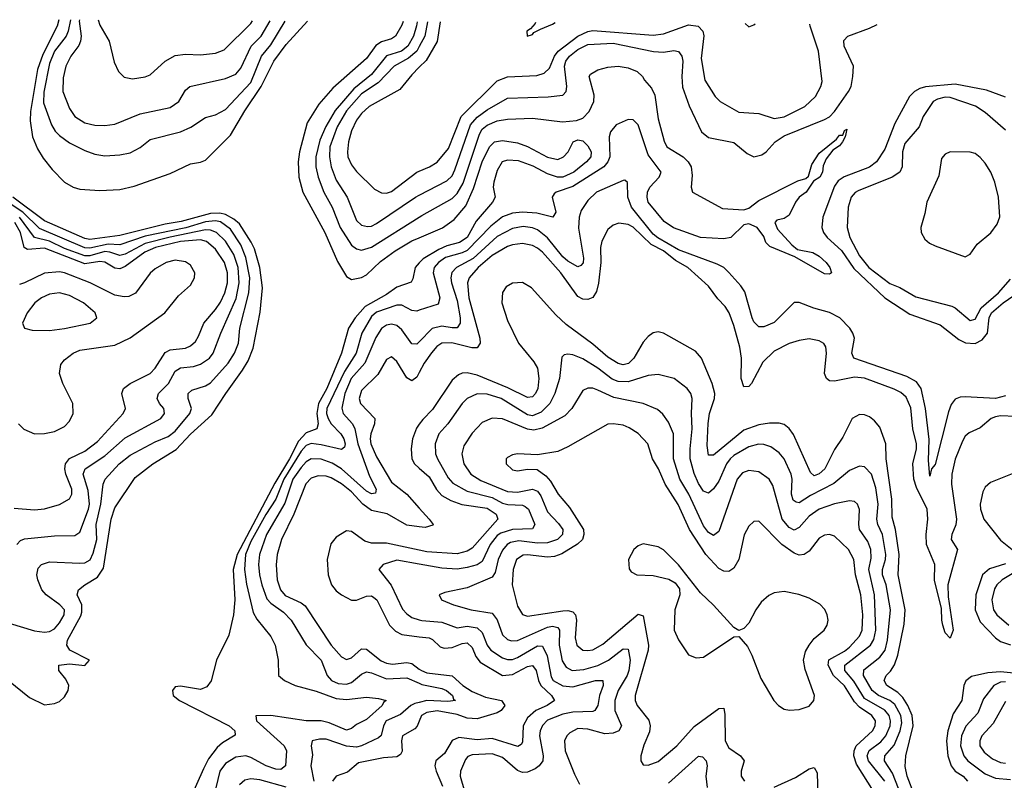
# Model space of a CAD drawing. Header units: inches. Extents: x 1694797 to 1849917, y 907313 to 1017959.
# Tile 335 of 656: x 1708411 to 1712325, y 1014813 to 1017835. Entities that reach past the tile are written whole.
import ezdxf

# ---------------------------------------------------------------- set-up
doc = ezdxf.new("R2010")
doc.units = ezdxf.units.IN
doc.header["$MEASUREMENT"] = 0
doc.layers.add('B7001', color=7, linetype='Continuous')
doc.layers.add('B7011', color=7, linetype='Continuous')

msp = doc.modelspace()

# ---------------------------------------------------------------- linework, layer by layer
at = {"layer": 'B7001', "color": 5}
for points, elevation in [([(1708567.1, 1017835.2), (1708559.9, 1017810), (1708503.5, 1017696.5), (1708482.5, 1017637.5), (1708454.6, 1017470), (1708453.4, 1017433.4), (1708462.3, 1017370), (1708481.8, 1017321.8), (1708504.7, 1017284.7), (1708539.8, 1017239.8), (1708590, 1017190.2), (1708624.4, 1017170), (1708650, 1017162), (1708730, 1017155.9), (1708810, 1017160.7), (1708865.8, 1017174.2), (1709010, 1017224), (1709090, 1017262), (1709130, 1017268.9), (1709150, 1017277.6), (1709250, 1017376.1), (1709306.9, 1017473.1), (1709371.5, 1017570), (1709422.1, 1017670), (1709470, 1017736.2), (1709555.9, 1017829.5)], 720), ([(1708612.9, 1017834.9), (1708604, 1017790), (1708595.7, 1017770), (1708550, 1017709.9), (1708530, 1017661.4), (1708507.3, 1017547.3), (1708505.5, 1017505.5), (1708537.2, 1017417.2), (1708552.1, 1017392.1), (1708570, 1017374.7), (1708610, 1017346), (1708670, 1017315.2), (1708710, 1017301.2), (1708750, 1017294.4), (1708810, 1017298.4), (1708850, 1017306.5), (1708890, 1017327.3), (1708930, 1017359.6), (1709050.6, 1017389.4), (1709091.3, 1017408.7), (1709150, 1017446.9), (1709190, 1017457), (1709230, 1017477.9), (1709330, 1017585.1), (1709372, 1017690), (1709410, 1017735.7), (1709466.2, 1017830)], 740), ([(1708649.1, 1017834.7), (1708648, 1017830), (1708655.9, 1017770), (1708653.5, 1017750), (1708646.8, 1017733.2), (1708614.6, 1017690), (1708594.8, 1017650), (1708584.8, 1017604.8), (1708582.5, 1017550), (1708610, 1017482.6), (1708630.2, 1017450), (1708670, 1017425.3), (1708710, 1017416.3), (1708750, 1017414.3), (1708790, 1017419.8), (1708890, 1017461.6), (1709010, 1017485.9), (1709043.8, 1017510), (1709070, 1017555.6), (1709088, 1017570), (1709230, 1017601.8), (1709270, 1017618.9), (1709290, 1017642.5), (1709331, 1017730), (1709371.7, 1017770), (1709407.1, 1017830.4)], 760), ([(1708722.7, 1017834.3), (1708730, 1017814), (1708767, 1017750), (1708786.9, 1017666.9), (1708803.6, 1017630), (1708826.8, 1017606.8), (1708860.2, 1017600.2), (1708910, 1017607.7), (1708930, 1017616.3), (1708989.9, 1017670.1), (1709030, 1017692.7), (1709070, 1017698.2), (1709130, 1017695.3), (1709190, 1017702.1), (1709224.7, 1017715.3), (1709330, 1017819.8), (1709337.4, 1017830.8)], 780), ([(1709936, 1017827.4), (1709930, 1017813), (1709905.5, 1017770), (1709890, 1017758.7), (1709850, 1017747.1), (1709827.5, 1017732.5), (1709790, 1017681.3), (1709656.6, 1017563.4), (1709600.1, 1017499.9), (1709554.5, 1017425.5), (1709524.2, 1017310), (1709518.2, 1017270), (1709520.5, 1017210), (1709536.6, 1017150), (1709624.8, 1016990), (1709674.6, 1016874.6), (1709710, 1016815), (1709730, 1016803.5), (1709770, 1016810.7), (1709790, 1016821.9), (1709846, 1016874), (1709903.7, 1016916.3), (1709970, 1016955.9), (1710000, 1016968.8)], 720), ([(1709991.8, 1017827), (1709988.9, 1017811.1), (1709976.7, 1017770), (1709954.7, 1017730), (1709929, 1017710), (1709868.9, 1017691.1), (1709810, 1017618), (1709739.1, 1017560.9), (1709665.4, 1017474.6), (1709628.9, 1017411.1), (1709604.1, 1017355.9), (1709588.8, 1017290), (1709589, 1017250), (1709597.2, 1017210), (1709620.2, 1017150), (1709653.6, 1017090), (1709685.8, 1017010), (1709730, 1016939.8), (1709750, 1016924.2), (1709770, 1016920.1), (1709810, 1016930.9), (1710000, 1017050.6)], 740), ([(1710000, 1017729.1), (1709989.7, 1017710.3), (1709957.2, 1017682.8), (1709899.9, 1017650), (1709836.2, 1017583.8), (1709770, 1017540.1), (1709710, 1017472.5), (1709674, 1017410), (1709643.9, 1017330), (1709642.6, 1017290), (1709649.4, 1017250), (1709670, 1017197.1), (1709713.6, 1017130), (1709750, 1017038), (1709770, 1017019.4), (1709793.6, 1017013.6), (1709810, 1017015.4), (1709830, 1017025.4), (1709984.7, 1017130), (1710000, 1017137.9)], 760), ([(1710000, 1017646.4), (1709970, 1017616.1), (1709922.5, 1017557.5), (1709800.1, 1017490), (1709770, 1017462.8), (1709750, 1017436.5), (1709730, 1017393.3), (1709718.4, 1017350), (1709714.1, 1017310), (1709716.4, 1017290), (1709730, 1017258.2), (1709750, 1017232), (1709821.4, 1017161.4), (1709850, 1017146.8), (1709870, 1017145.9), (1709890, 1017152.6), (1709990, 1017229.6), (1710000, 1017233.6)], 780), ([(1708370, 1015437.1), (1708470, 1015407.1), (1708510, 1015401.2), (1708530, 1015403.9), (1708550, 1015415.2), (1708570, 1015438.3), (1708588.5, 1015470), (1708589.3, 1015490), (1708570.5, 1015510), (1708517.1, 1015550), (1708499.4, 1015570), (1708483.4, 1015610), (1708479.9, 1015630), (1708484.2, 1015655.8), (1708498, 1015670), (1708530, 1015680.5), (1708650, 1015675.2), (1708670, 1015677.8), (1708691.2, 1015688.8), (1708703.8, 1015716.2), (1708717.9, 1015770), (1708716, 1015830), (1708734, 1015910), (1708742.6, 1015990), (1708750.9, 1016010), (1708807.2, 1016070), (1708850, 1016104.8), (1708950, 1016158), (1709001.5, 1016178.5), (1709030, 1016200.5), (1709087.7, 1016270), (1709093.8, 1016290), (1709081.1, 1016330), (1709080.6, 1016350), (1709096.2, 1016363.8), (1709150, 1016380.8), (1709170, 1016392.6), (1709240.3, 1016470), (1709265.9, 1016510), (1709281, 1016550), (1709287, 1016610), (1709322.2, 1016750), (1709325.6, 1016810), (1709310.4, 1016890), (1709290, 1016941), (1709250, 1017002.9), (1709210, 1017031.6), (1709190, 1017035.5), (1709150, 1017032), (1709071.7, 1017008.3), (1708910, 1016974.6), (1708810, 1016940.2), (1708762.9, 1016942.9), (1708690, 1016927.3), (1708670, 1016928.9), (1708490, 1017005.1), (1708424.2, 1017070), (1708350, 1017120.1)], 740), ([(1708367.2, 1015210), (1708450, 1015142.4), (1708510, 1015113), (1708550, 1015117.6), (1708570, 1015126.1), (1708590, 1015144.1), (1708604.3, 1015170), (1708606.3, 1015190), (1708595, 1015215), (1708567.6, 1015250), (1708566.3, 1015270), (1708610, 1015275.9), (1708670, 1015269.1), (1708688.3, 1015290), (1708610.4, 1015330.4), (1708599.3, 1015350), (1708601.2, 1015370), (1708654.1, 1015465.9), (1708658.4, 1015481.6), (1708657.9, 1015510), (1708639.5, 1015550), (1708644.8, 1015570), (1708669.7, 1015590), (1708720.3, 1015619.7), (1708744.5, 1015655.5), (1708775.5, 1015850), (1708790, 1015895.9), (1708870, 1016016.8), (1708940.7, 1016070), (1709033.1, 1016126.9), (1709090, 1016187.8), (1709175.4, 1016264.6), (1709230.5, 1016350), (1709297.6, 1016442.4), (1709319.7, 1016480.3), (1709339.9, 1016530), (1709367, 1016673), (1709376.6, 1016770), (1709366.1, 1016850), (1709344.2, 1016924.2), (1709331.7, 1016951.7), (1709284.5, 1017024.5), (1709262.8, 1017042.8), (1709230, 1017060.8), (1709206.7, 1017066.7), (1709170, 1017065.6), (1709053.4, 1017033.4), (1708990, 1017023.2), (1708810, 1016977.6), (1708690, 1016961.9), (1708670, 1016966.3), (1708510, 1017036.4), (1708383.6, 1017130)], 720), ([(1708400.5, 1015750), (1708414.7, 1015765.3), (1708430, 1015772.3), (1708550, 1015784.8), (1708630, 1015785.7), (1708650, 1015799.2), (1708685.5, 1015890), (1708689.1, 1015910), (1708684, 1015964), (1708663.1, 1016030), (1708671.1, 1016050), (1708750, 1016102.5), (1708830, 1016174.4), (1708972.2, 1016250), (1708987.5, 1016270), (1708984.1, 1016290), (1708967.1, 1016310), (1708957.4, 1016330), (1708963.2, 1016350), (1709002.5, 1016390), (1709030, 1016438.1), (1709050, 1016451.9), (1709102.1, 1016457.9), (1709130, 1016466.6), (1709165.5, 1016490), (1709181.1, 1016510), (1709211.2, 1016590), (1709272.1, 1016727.9), (1709284.3, 1016790), (1709280.1, 1016850), (1709262.4, 1016902.4), (1709230, 1016954.7), (1709193.3, 1016990), (1709170, 1016999.4), (1709150, 1017000.8), (1709010, 1016971.7), (1708910, 1016945.8), (1708830, 1016903.4), (1708810, 1016897.8), (1708770, 1016911.7), (1708750, 1016913.8), (1708690, 1016897.1), (1708670, 1016897.1), (1708590, 1016925.9), (1708530, 1016954.7), (1708470.3, 1016970.3), (1708410.9, 1017050.9)], 760), ([(1708390, 1015894.6), (1708470, 1015888), (1708510, 1015892.3), (1708570, 1015909.4), (1708608.8, 1015931.2), (1708618.2, 1015950), (1708618.6, 1015970), (1708595.3, 1016030), (1708591.2, 1016050), (1708594.1, 1016070), (1708610, 1016091.5), (1708670, 1016121.4), (1708720.5, 1016159.5), (1708822.9, 1016270), (1708832.1, 1016290), (1708817, 1016350), (1708823.5, 1016370), (1708850.8, 1016390), (1708930.2, 1016429.8), (1708949.7, 1016450.3), (1708990, 1016512.3), (1709010, 1016524.1), (1709070, 1016530.1), (1709090, 1016538.9), (1709110, 1016556.1), (1709122.8, 1016577.2), (1709143, 1016630), (1709190, 1016683.1), (1709210, 1016712.9), (1709227.1, 1016750), (1709236.9, 1016790), (1709237.7, 1016830), (1709225.7, 1016870), (1709190, 1016922.9), (1709154.2, 1016954.2), (1709130, 1016960.1), (1709050, 1016953.9), (1708951.5, 1016930), (1708908.7, 1016911.3), (1708830, 1016854.1), (1708810, 1016845.1), (1708790, 1016848.1), (1708750, 1016872.2), (1708730, 1016874.4), (1708670, 1016865.7), (1708510, 1016927.2), (1708442.2, 1016922.2), (1708428.7, 1016930), (1708414.6, 1016990), (1708392.3, 1017030)], 780), ([(1708406.2, 1016230), (1708428.4, 1016208.4), (1708470, 1016190.1), (1708510, 1016190.7), (1708550, 1016199.3), (1708590, 1016218.7), (1708610, 1016239.4), (1708623.4, 1016270), (1708622.3, 1016310), (1708582.8, 1016390), (1708569.3, 1016430), (1708575.4, 1016464.6), (1708590, 1016484), (1708623.5, 1016510), (1708650, 1016522.1), (1708790, 1016541.6), (1708850, 1016570.6), (1708988.5, 1016670), (1709042.6, 1016737.4), (1709090, 1016780.8), (1709106.6, 1016810), (1709107.3, 1016830), (1709090, 1016859.4), (1709070, 1016873.7), (1709030, 1016880.2), (1708993.2, 1016870), (1708950, 1016844.8), (1708930, 1016827.8), (1708871.4, 1016748.6), (1708844.8, 1016735.2), (1708826.5, 1016733.5), (1708790, 1016740.5), (1708691.2, 1016790), (1708590, 1016829.9), (1708570, 1016832.9), (1708510, 1016828.4), (1708430, 1016789.6), (1708410, 1016783.3)], 820), ([(1710000, 1016868.5), (1709983.6, 1016850), (1709974.6, 1016805.4), (1709967.7, 1016792.3), (1709910, 1016772.7), (1709870, 1016743.6), (1709784.9, 1016695.1), (1709744.8, 1016650), (1709718.6, 1016610), (1709690.1, 1016510), (1709632, 1016370), (1709598.7, 1016310), (1709593.2, 1016270), (1709598.1, 1016230), (1709592.3, 1016210), (1709550, 1016193.1), (1709519.6, 1016160.4), (1709484, 1016090), (1709425.7, 1015994.3), (1709275.7, 1015710), (1709260.6, 1015650), (1709266.9, 1015530), (1709261.4, 1015470), (1709242.6, 1015390), (1709194, 1015290), (1709172.2, 1015207.8), (1709155.8, 1015184.2), (1709130, 1015174.4), (1709050, 1015187.2), (1709030, 1015185), (1709018.2, 1015170), (1709021.9, 1015150), (1709046.4, 1015130), (1709244.3, 1015030), (1709266.2, 1015010), (1709267.5, 1014992.5), (1709217.8, 1014962.2), (1709197, 1014943), (1709162.1, 1014897.9), (1709141.7, 1014858.3), (1709086.3, 1014733.7)], 720), ([(1710000, 1016680.5), (1709990, 1016677.2), (1709970, 1016680.2), (1709930, 1016700.5), (1709910, 1016701.1), (1709830, 1016672.8), (1709810, 1016656.1), (1709771.5, 1016590), (1709749, 1016510), (1709702.1, 1016437.9), (1709632.5, 1016290), (1709631.5, 1016270), (1709638, 1016250), (1709650, 1016229), (1709688.1, 1016190), (1709700.2, 1016170), (1709705.2, 1016150), (1709702.9, 1016137.1), (1709690, 1016127.9), (1709610, 1016146.5), (1709570, 1016150.7), (1709550, 1016143.9), (1709530, 1016121.3), (1709461.7, 1016010), (1709430, 1015930), (1709390, 1015869), (1709330, 1015761.6), (1709308.7, 1015710), (1709304.6, 1015650), (1709312.8, 1015592.8), (1709339.3, 1015479.3), (1709353.6, 1015453.6), (1709410, 1015384.9), (1709427.1, 1015350), (1709438.2, 1015290), (1709439.6, 1015230), (1709463.6, 1015210), (1709506.9, 1015190), (1709590, 1015166.8), (1709670, 1015137.7), (1709710, 1015134.1), (1709790, 1015143.4), (1709838.2, 1015138.2), (1709868.2, 1015130), (1709857.6, 1015122.4), (1709852.7, 1015110), (1709790, 1015055.1), (1709750, 1015035.3), (1709730, 1015018.6), (1709710, 1015012.8), (1709641.1, 1015041.1), (1709610, 1015048.9), (1709550, 1015049.3), (1709409.4, 1015070.6), (1709350.4, 1015069.6), (1709352.3, 1015050), (1709463.1, 1014950), (1709471.6, 1014930), (1709468.4, 1014870), (1709450, 1014856.1), (1709430, 1014856.9), (1709391.6, 1014870), (1709330, 1014904), (1709310, 1014910.3), (1709270, 1014905.2), (1709230, 1014879.2), (1709206.7, 1014850), (1709183.3, 1014750)], 740), ([(1710000, 1016555.8), (1709990, 1016545.5), (1709970, 1016547.5), (1709930, 1016603.2), (1709910, 1016620.7), (1709890, 1016625.6), (1709870, 1016621.3), (1709850, 1016608), (1709827.5, 1016572.5), (1709783.8, 1016470), (1709728.5, 1016410), (1709703.6, 1016350), (1709692.2, 1016292.2), (1709697, 1016270), (1709734.1, 1016230), (1709743.7, 1016210), (1709755.1, 1016150), (1709801.5, 1016021.5), (1709828.6, 1015970), (1709826.1, 1015953.9), (1709810, 1015950.7), (1709790, 1015962.3), (1709690.1, 1016050.1), (1709653.7, 1016073.7), (1709610, 1016089.3), (1709569.6, 1016090.4), (1709550, 1016077.9), (1709530, 1016056.1), (1709497.4, 1016010), (1709465.5, 1015914.5), (1709392.6, 1015790), (1709364.4, 1015710), (1709361.3, 1015670), (1709364.4, 1015630), (1709373.5, 1015590), (1709394.4, 1015534.4), (1709410, 1015517.5), (1709460.7, 1015480.7), (1709490.9, 1015450), (1709550, 1015351), (1709610, 1015290.8), (1709633.8, 1015230), (1709650.9, 1015210), (1709677.5, 1015197.5), (1709710, 1015195), (1709730, 1015201.8), (1709770, 1015234.5), (1709790, 1015243.7), (1709810, 1015240.5), (1709870, 1015215.6), (1709950, 1015220.4), (1710000, 1015198.5)], 760), ([(1710000, 1016433.7), (1709990, 1016414.9), (1709970, 1016399.9), (1709950, 1016411.9), (1709910, 1016476.8), (1709890, 1016495.8), (1709870, 1016484.5), (1709834.7, 1016425.3), (1709770, 1016362.5), (1709760.8, 1016330), (1709766.1, 1016310), (1709823.3, 1016250), (1709822.3, 1016230), (1709807.1, 1016190), (1709804.2, 1016170), (1709806.7, 1016150), (1709830, 1016098.9), (1709890, 1015998.3), (1709950.5, 1015950), (1710000, 1015893.9)], 780), ([(1710000, 1016227.5), (1709988.4, 1016211.6), (1709973, 1016170), (1709967, 1016130), (1709970.5, 1016090), (1709981, 1016070), (1710000, 1016053)], 820), ([(1710000, 1015820.1), (1709950, 1015826.4), (1709871.7, 1015871.7), (1709810, 1015885.3), (1709775.4, 1015910), (1709730, 1015959.5), (1709690, 1015991.3), (1709650, 1016014.5), (1709630, 1016021.2), (1709597.4, 1016022.6), (1709570, 1016014), (1709548.9, 1015991.1), (1709500.6, 1015870), (1709452.1, 1015770), (1709435.1, 1015710), (1709431.3, 1015668.7), (1709434.4, 1015610), (1709447.9, 1015570), (1709467.3, 1015547.3), (1709530, 1015518.6), (1709546, 1015506), (1709650, 1015349.6), (1709690, 1015303.1), (1709710, 1015293.6), (1709730, 1015299.2), (1709770, 1015335.1), (1709790, 1015334), (1709848, 1015288), (1709870, 1015278.5), (1709893.9, 1015273.9), (1709950, 1015280.6), (1709970, 1015277.4), (1710000, 1015255.3)], 780), ([(1710000, 1015727.8), (1709870, 1015755.8), (1709810, 1015755.2), (1709783.1, 1015763.1), (1709730, 1015801.4), (1709710, 1015804.1), (1709670, 1015779.3), (1709647.8, 1015752.2), (1709633.4, 1015690), (1709637, 1015630), (1709650.9, 1015590), (1709670, 1015565.5), (1709690, 1015550.2), (1709730, 1015528.9), (1709750, 1015528.4), (1709790, 1015544.6), (1709810, 1015545.4), (1709819.5, 1015539.5), (1709831, 1015530), (1709881, 1015430), (1709905.6, 1015405.6), (1709930, 1015392.4), (1710000, 1015383.4)], 820), ([(1710000, 1015671.6), (1709910, 1015687.5), (1709856.9, 1015670), (1709838.7, 1015650), (1709888.7, 1015588.7), (1709933.3, 1015493.3), (1709950, 1015474.1), (1709970, 1015460.4), (1710000, 1015450.7)], 840), ([(1710000, 1015122.7), (1709981.7, 1015118.3), (1709966.1, 1015110), (1709925.4, 1015074.6), (1709868.8, 1015050), (1709857, 1015030), (1709848.9, 1014991.1), (1709838.1, 1014981.9), (1709770, 1014949.9), (1709750, 1014945.1), (1709710, 1014948.5), (1709630, 1014976.3), (1709603.3, 1014976.7), (1709574, 1014970), (1709570.2, 1014950), (1709574.9, 1014914.9), (1709569.2, 1014870), (1709581, 1014810)], 760), ([(1710000, 1015048.4), (1709991.5, 1015028.5), (1709982.4, 1015017.6), (1709933.4, 1014990), (1709928.6, 1014970), (1709931.3, 1014928.7), (1709924.9, 1014915.1), (1709910, 1014906.5), (1709857.2, 1014902.8), (1709758.1, 1014881.9), (1709714.9, 1014845.1), (1709670, 1014829.2), (1709655, 1014810)], 780), ([(1709470, 1014786.3), (1709365.5, 1014814.5), (1709330, 1014819.2), (1709306.3, 1014813.7), (1709285.2, 1014794.8)], 760)]:
    msp.add_lwpolyline(points, dxfattribs=dict(at, elevation=elevation))
at = {"layer": 'B7001', "color": 5, "elevation": 840}
msp.add_lwpolyline([(1708570, 1016750.4), (1708530, 1016745.2), (1708497.8, 1016730), (1708471.3, 1016710), (1708440.9, 1016670), (1708422, 1016630), (1708431, 1016610), (1708461.2, 1016601.2), (1708530, 1016599.8), (1708590, 1016608.4), (1708692, 1016630), (1708717.6, 1016650), (1708711.3, 1016670), (1708665.1, 1016710), (1708610, 1016739.9)], close=True, dxfattribs=at)
at = {"layer": 'B7011', "color": 5}
for points, elevation in [([(1710032.3, 1017826.8), (1710022.3, 1017770), (1710000, 1017729.1)], 760), ([(1710083.1, 1017826.5), (1710071.3, 1017748.7), (1710026.6, 1017673.4), (1710000, 1017646.4)], 780), ([(1710462, 1017824.4), (1710460, 1017820), (1710441.7, 1017798.3), (1710427, 1017790), (1710428.2, 1017770), (1710450, 1017776.3), (1710455.6, 1017784.4), (1710482, 1017798), (1710530, 1017817), (1710539.8, 1017823.9)], 820), ([(1710000, 1017233.6), (1710040.4, 1017250), (1710071.2, 1017268.8), (1710116.6, 1017323.4), (1710165.8, 1017450), (1710310, 1017591.9), (1710350, 1017607.6), (1710466.5, 1017613.5), (1710496.8, 1017623.2), (1710517.2, 1017642.8), (1710537.2, 1017690), (1710552.5, 1017710), (1710630, 1017769.8), (1710670, 1017788.3), (1710690, 1017792.6), (1710930, 1017773.6), (1710970, 1017779.6), (1711070, 1017814.3), (1711108.9, 1017808.9), (1711126.9, 1017790), (1711130.7, 1017770.7), (1711120.9, 1017680.9), (1711134.3, 1017594.3), (1711176.3, 1017530), (1711196.3, 1017510), (1711270, 1017467.7), (1711350, 1017462), (1711410, 1017443), (1711450, 1017449.3), (1711532.7, 1017490), (1711575.4, 1017530), (1711596.1, 1017570), (1711601.3, 1017590), (1711587.4, 1017710), (1711553.1, 1017810), (1711552.2, 1017818.1)], 780), ([(1710000, 1017137.9), (1710110, 1017194.3), (1710130, 1017215.4), (1710141.6, 1017238.4), (1710202.8, 1017417.2), (1710230, 1017447.7), (1710270, 1017477.6), (1710350, 1017523.1), (1710511.6, 1017528.4), (1710570, 1017535.6), (1710583.2, 1017550), (1710586.7, 1017570), (1710577.4, 1017650), (1710582.6, 1017670), (1710597.6, 1017690), (1710630, 1017716.4), (1710670, 1017736.8), (1710770, 1017741.7), (1710931.1, 1017708.9), (1710970, 1017706.7), (1711012.2, 1017712.2), (1711030, 1017709.2), (1711043, 1017690), (1711048.1, 1017670), (1711043.8, 1017610), (1711046.6, 1017566.6), (1711072.6, 1017492.6), (1711121.1, 1017390), (1711150, 1017367.1), (1711250, 1017347.7), (1711303.2, 1017303.2), (1711330, 1017290.7), (1711362.2, 1017297.8), (1711379, 1017310), (1711414.9, 1017350), (1711450, 1017373.8), (1711610, 1017438.4), (1711630.4, 1017449.6), (1711650.7, 1017470), (1711706.6, 1017550), (1711716.4, 1017570), (1711723.6, 1017610), (1711725.4, 1017650), (1711688.4, 1017730), (1711687.5, 1017752.5), (1711703.6, 1017770), (1711790, 1017800.9), (1711820.2, 1017816.6)], 760), ([(1711295.3, 1017819.6), (1711310, 1017806.9), (1711330, 1017814.3), (1711334.5, 1017819.4)], 820), ([(1710000, 1017050.6), (1710010, 1017056.9), (1710130, 1017124.4), (1710150, 1017144.2), (1710174.1, 1017185.9), (1710239.1, 1017380.9), (1710250, 1017399.9), (1710270, 1017416.7), (1710310, 1017432.7), (1710350, 1017439.7), (1710450, 1017443.8), (1710569.7, 1017429.7), (1710625.2, 1017434.8), (1710650, 1017443.5), (1710674.9, 1017470), (1710693.6, 1017510), (1710694.9, 1017534.9), (1710675.1, 1017610), (1710681, 1017619), (1710710, 1017636.4), (1710750, 1017646.4), (1710790, 1017650.3), (1710830, 1017643.8), (1710866, 1017630), (1710887.3, 1017610), (1710894.9, 1017594.9), (1710923.4, 1017563.4), (1710935.9, 1017535.9), (1710950, 1017440.7), (1710973, 1017353), (1710983.6, 1017330), (1711049.2, 1017290), (1711069.3, 1017270), (1711080.2, 1017250), (1711084, 1017216), (1711080.7, 1017170), (1711086, 1017150), (1711205.5, 1017085.5), (1711290, 1017080.2), (1711310, 1017086.5), (1711350, 1017117), (1711504.9, 1017195.1), (1711536.4, 1017203.6), (1711547.1, 1017212.9), (1711560, 1017260), (1711590, 1017305.5), (1711659, 1017361), (1711670, 1017376.9), (1711683.1, 1017376.9), (1711690, 1017394.8), (1711699.6, 1017399.6), (1711692.4, 1017370), (1711682, 1017350), (1711670, 1017334), (1711643.8, 1017316.2), (1711617.4, 1017282.6), (1711605.9, 1017254.1), (1711602.7, 1017230), (1711591.5, 1017210), (1711567, 1017193), (1711537.8, 1017150), (1711510, 1017129.6), (1711494.9, 1017110), (1711470, 1017058.7), (1711450, 1017045.4), (1711421.1, 1017038.9), (1711413.4, 1017030), (1711423.4, 1017003.4), (1711480.4, 1016940.4), (1711502.7, 1016922.7), (1711563.8, 1016910), (1711590, 1016895.3), (1711616.9, 1016870), (1711631.3, 1016850), (1711638, 1016830), (1711630, 1016823.6), (1711610, 1016826), (1711492.6, 1016892.6), (1711394, 1016934), (1711377.2, 1016950), (1711370, 1016974), (1711342.7, 1017010), (1711310, 1017023.6), (1711290, 1017020.5), (1711238, 1016970), (1711210, 1016964.5), (1711118, 1016970), (1711010, 1017008.7), (1710972.8, 1017032.8), (1710910, 1017109.7), (1710906, 1017130), (1710907.1, 1017150), (1710916.8, 1017170), (1710953.8, 1017210), (1710961.3, 1017230), (1710910, 1017297.8), (1710870, 1017418), (1710850, 1017437.3), (1710830, 1017438.6), (1710783, 1017417), (1710760.5, 1017390), (1710754.7, 1017370), (1710756.9, 1017290), (1710749.3, 1017270), (1710734, 1017250), (1710610, 1017173), (1710544.4, 1017150), (1710536.6, 1017143.4), (1710528.1, 1017130), (1710542.2, 1017070), (1710530.5, 1017050), (1710466.8, 1017066.8), (1710410.2, 1017070.2), (1710370, 1017065.9), (1710330, 1017051.4), (1710284.9, 1017015.1), (1710190, 1016918.8), (1710170, 1016908.7), (1710104, 1016890), (1710075.6, 1016870), (1710059.3, 1016850), (1710055.2, 1016830), (1710082.1, 1016730), (1710074.5, 1016705.5), (1710000, 1016680.5)], 740), ([(1712330, 1017527.8), (1712254.7, 1017554.7), (1712130, 1017579.5), (1712011.8, 1017568.2), (1711990, 1017561.3), (1711967.8, 1017550), (1711948.2, 1017530), (1711890, 1017423.4), (1711850, 1017321.4), (1711817.1, 1017270), (1711790, 1017248.7), (1711688.7, 1017211.3), (1711665.6, 1017194.4), (1711650, 1017174.2), (1711604, 1017050), (1711600.7, 1017010), (1711607.2, 1016990), (1711621.2, 1016970), (1711678.6, 1016918.6), (1711726.8, 1016846.8), (1711850, 1016730.1), (1711950, 1016665.2), (1712070, 1016622.2), (1712145.1, 1016565.1), (1712171.2, 1016551.2), (1712210, 1016549), (1712237.2, 1016562.8), (1712258.3, 1016590), (1712265.5, 1016650), (1712274.7, 1016670), (1712320.8, 1016710), (1712410, 1016771.1)], 760), ([(1712330, 1017395.9), (1712250, 1017467), (1712211.3, 1017491.3), (1712110, 1017526.2), (1712090, 1017527.1), (1712059.9, 1017520.1), (1712042.4, 1017510), (1712003.2, 1017450), (1711986.4, 1017410), (1711930, 1017342.7), (1711920.8, 1017310), (1711919, 1017250), (1711910.4, 1017229.6), (1711880.2, 1017210), (1711744.7, 1017155.3), (1711732, 1017148), (1711717, 1017130), (1711705.3, 1017090), (1711700.8, 1017010), (1711712, 1016970), (1711750, 1016896.6), (1711786.5, 1016850), (1711870, 1016786.4), (1711910, 1016771.7), (1711973.7, 1016733.7), (1712116.5, 1016696.5), (1712130.1, 1016690), (1712190, 1016640.1), (1712210, 1016645), (1712233.5, 1016690), (1712303, 1016750), (1712350, 1016804.4)], 780), ([(1710000, 1016968.8), (1710091.7, 1017008.3), (1710138.2, 1017041.8), (1710184.4, 1017095.6), (1710214.9, 1017165.1), (1710250, 1017270.1), (1710279.1, 1017330), (1710299.3, 1017350), (1710330, 1017355.6), (1710390, 1017346.3), (1710430, 1017331.8), (1710509.2, 1017289.2), (1710550, 1017279.8), (1710573.3, 1017290), (1710591.8, 1017310), (1710612, 1017350), (1710630, 1017358.3), (1710650, 1017353.6), (1710670, 1017333.6), (1710682.8, 1017310), (1710682.3, 1017290), (1710665.1, 1017270), (1710613.9, 1017230), (1710570, 1017209.4), (1710549.7, 1017210), (1710510, 1017222.7), (1710453.2, 1017253.2), (1710394.6, 1017274.6), (1710350, 1017277.4), (1710329.6, 1017270.4), (1710310, 1017235.6), (1710295.9, 1017190), (1710293.2, 1017170), (1710301.5, 1017130), (1710291.4, 1017110), (1710225.9, 1017034.1), (1710190.6, 1016970), (1710159.2, 1016950), (1710110, 1016936.3), (1710077.9, 1016922.1), (1710014.8, 1016885.2), (1710000, 1016868.5)], 720), ([(1712330, 1016341.3), (1712290, 1016330.3), (1712170, 1016336.9), (1712150, 1016335.8), (1712130, 1016327), (1712114.4, 1016305.6), (1712103.2, 1016276.8), (1712050, 1016067.3), (1712035.8, 1016050), (1712030, 1016022), (1712024.3, 1016084.3), (1712027, 1016167), (1712011.6, 1016290), (1711994.3, 1016370), (1711976.5, 1016396.5), (1711938.1, 1016418.1), (1711727.6, 1016490), (1711719.5, 1016510), (1711729.9, 1016570), (1711723.6, 1016590), (1711711.6, 1016610), (1711671.2, 1016650), (1711630, 1016671.9), (1711568.4, 1016688.4), (1711510, 1016711.8), (1711490, 1016711.8), (1711410, 1016632), (1711370, 1016614.7), (1711350, 1016614.4), (1711330, 1016635.3), (1711323.2, 1016650), (1711294.2, 1016754.2), (1711278.2, 1016778.2), (1711230.7, 1016830.7), (1711210.7, 1016850), (1711184.4, 1016864.4), (1711030, 1016920.7), (1710948.4, 1016968.4), (1710930, 1016983.6), (1710843.2, 1017090), (1710829.4, 1017130.6), (1710828, 1017188), (1710817.4, 1017197.4), (1710810, 1017196.9), (1710704.1, 1017150), (1710670, 1017117.3), (1710642.7, 1017077.3), (1710635, 1017050), (1710633.1, 1017006.9), (1710652.1, 1016887.9), (1710651.1, 1016868.9), (1710641.7, 1016858.3), (1710630, 1016852.7), (1710590, 1016875.6), (1710570, 1016893.5), (1710510, 1016968.7), (1710470, 1017000.3), (1710450, 1017007.9), (1710412.9, 1017012.9), (1710370, 1017006.1), (1710310, 1016973.8), (1710214, 1016886), (1710148.2, 1016850), (1710129.3, 1016830.7), (1710125, 1016810), (1710127.7, 1016790), (1710150, 1016719.7), (1710161.9, 1016650), (1710162.3, 1016630), (1710150, 1016611.3), (1710130, 1016610.4), (1710090, 1016617.5), (1710051.2, 1016608.8), (1710000, 1016555.8)], 760), ([(1712370, 1016258.9), (1712310, 1016261.5), (1712290, 1016257.9), (1712273.8, 1016250), (1712230, 1016214.1), (1712185.7, 1016194.3), (1712170, 1016179.8), (1712158.8, 1016161.2), (1712130.4, 1016089.6), (1712116.6, 1016030), (1712115.1, 1015990), (1712134.9, 1015850), (1712132.5, 1015827.5), (1712117.3, 1015790), (1712114.6, 1015770), (1712139.8, 1015730), (1712101.6, 1015590), (1712102.7, 1015542.7), (1712122.8, 1015410), (1712110, 1015378), (1712090, 1015399.3), (1712081.3, 1015430), (1712076.5, 1015450), (1712075.9, 1015495.9), (1712048.1, 1015608.1), (1712049, 1015670), (1712016.6, 1015750), (1712014.3, 1015790), (1712021.3, 1015850), (1712018.4, 1015890), (1711976, 1015976), (1711966.2, 1016010), (1711962.3, 1016070), (1711976, 1016130), (1711976.4, 1016150), (1711961.5, 1016210), (1711953.2, 1016293.2), (1711935, 1016335), (1711913.8, 1016353.8), (1711887.1, 1016367.1), (1711770, 1016411.2), (1711730, 1016414.4), (1711650, 1016398.9), (1711630, 1016399.9), (1711618, 1016410), (1711610.9, 1016430), (1711618, 1016510), (1711615.4, 1016535.4), (1711608.1, 1016548.1), (1711590, 1016559.5), (1711550, 1016567.1), (1711510, 1016561.1), (1711470, 1016548.8), (1711410, 1016517.8), (1711366.1, 1016473.9), (1711320.8, 1016390), (1711310, 1016377.5), (1711290, 1016376.8), (1711279.9, 1016410), (1711280.8, 1016490), (1711274.6, 1016534.6), (1711250, 1016620.4), (1711231.1, 1016671.1), (1711215.6, 1016695.6), (1711186.5, 1016726.5), (1711150, 1016776.1), (1711067.9, 1016850), (1711018.3, 1016878.3), (1710970, 1016916.4), (1710922, 1016942), (1710850, 1017010.7), (1710830, 1017021.8), (1710792.9, 1017027.1), (1710770, 1017019.4), (1710750, 1017001.8), (1710724.9, 1016955.1), (1710720.3, 1016930), (1710722, 1016870), (1710711.9, 1016788.1), (1710704.3, 1016755.7), (1710689.1, 1016730.9), (1710670, 1016724), (1710650, 1016724.6), (1710630, 1016735.5), (1710562.8, 1016830), (1710490, 1016912.1), (1710470, 1016927.8), (1710450, 1016937.6), (1710410, 1016945.9), (1710370, 1016941.2), (1710350, 1016934.1), (1710290, 1016898.1), (1710234.2, 1016850), (1710198.4, 1016810), (1710191.7, 1016790), (1710196.6, 1016730), (1710241.1, 1016570), (1710241.5, 1016550), (1710230, 1016532), (1710209.2, 1016530.8), (1710128.8, 1016551.2), (1710090, 1016549.9), (1710070, 1016536.6), (1710048.1, 1016511.9), (1710019.2, 1016470), (1710000, 1016433.7)], 780), ([(1711970, 1014749.8), (1711939, 1014830), (1711931.6, 1014868.4), (1711934.5, 1014910), (1711962.8, 1015030), (1711958.7, 1015070), (1711942.4, 1015110), (1711922.6, 1015142.6), (1711902.4, 1015162.4), (1711858.8, 1015190), (1711847.5, 1015210), (1711855.7, 1015230), (1711873.1, 1015246.9), (1711888.4, 1015271.6), (1711902.3, 1015310), (1711926.7, 1015433.3), (1711931.7, 1015490), (1711903.6, 1015630), (1711907.8, 1015710), (1711892.5, 1015810), (1711879.1, 1015859.1), (1711878.1, 1015930), (1711856.3, 1016090), (1711854.7, 1016150), (1711830, 1016215.9), (1711810, 1016240.9), (1711790, 1016256.9), (1711770, 1016265.5), (1711750, 1016267.1), (1711721, 1016250), (1711683.7, 1016176.3), (1711650, 1016126.8), (1711611.4, 1016050), (1711590, 1016030.5), (1711570, 1016023.4), (1711555.6, 1016035.6), (1711487.5, 1016187.5), (1711470, 1016211.2), (1711450, 1016226.5), (1711430, 1016232.5), (1711392.6, 1016232.6), (1711350, 1016225.8), (1711290, 1016204.8), (1711170, 1016105.4), (1711150, 1016104.4), (1711143.7, 1016143.7), (1711148.8, 1016231.2), (1711154.1, 1016270), (1711173.1, 1016330), (1711174.8, 1016350), (1711164.7, 1016390), (1711121.8, 1016490), (1711098.1, 1016518.1), (1710970, 1016589.8), (1710950, 1016594.7), (1710930, 1016590.9), (1710910, 1016576.8), (1710890, 1016553.3), (1710852.2, 1016490), (1710831.3, 1016468.7), (1710810, 1016463.5), (1710790, 1016469), (1710750, 1016494.7), (1710690, 1016545.9), (1710583.8, 1016623.8), (1710542.7, 1016662.7), (1710446.5, 1016770), (1710410, 1016790.4), (1710370, 1016788.5), (1710345.8, 1016774.2), (1710330, 1016751), (1710327.6, 1016710), (1710350, 1016640.2), (1710394.2, 1016550), (1710455.6, 1016475.6), (1710469.6, 1016450), (1710475.5, 1016410), (1710470.5, 1016370), (1710461.4, 1016350), (1710450, 1016337), (1710430, 1016334.5), (1710352.2, 1016372.2), (1710230, 1016422.2), (1710190, 1016431.6), (1710170, 1016430.7), (1710155.3, 1016424.7), (1710130, 1016402.8), (1710053, 1016287), (1710013.8, 1016246.2), (1710000, 1016227.5)], 820), ([(1711916.9, 1014750), (1711881.1, 1014841.1), (1711849.2, 1014890), (1711850.3, 1014910), (1711887, 1014953), (1711911.8, 1015010), (1711918, 1015042), (1711914.7, 1015070), (1711890, 1015114.1), (1711869.8, 1015129.8), (1711825.5, 1015150), (1711800.7, 1015170), (1711766.3, 1015230), (1711767.4, 1015252.6), (1711830, 1015302.2), (1711851.2, 1015330), (1711861.7, 1015370), (1711872.7, 1015490), (1711855.2, 1015590), (1711841.2, 1015630), (1711840.9, 1015650), (1711853.2, 1015690), (1711854.7, 1015710), (1711841.8, 1015790), (1711822.1, 1015830), (1711818.3, 1015850), (1711824.1, 1015910), (1711814.7, 1015974.7), (1711797.5, 1016030), (1711770, 1016058.7), (1711750, 1016061.2), (1711710, 1016044.2), (1711648, 1015992), (1711554.7, 1015945.3), (1711510, 1015915.8), (1711497.6, 1015917.6), (1711486.2, 1015926.2), (1711479.2, 1015950), (1711481.9, 1016010), (1711478.4, 1016030), (1711450, 1016090.6), (1711430, 1016113.9), (1711397.7, 1016137.7), (1711370, 1016147.5), (1711348.8, 1016148.8), (1711310, 1016138), (1711250, 1016103.3), (1711235.3, 1016090), (1711221.2, 1016070), (1711190, 1016002.1), (1711170, 1015970.6), (1711150, 1015953.3), (1711130, 1015961.9), (1711110, 1015992), (1711092.4, 1016032.4), (1711077.2, 1016090), (1711076.4, 1016130), (1711085.1, 1016210), (1711081.7, 1016270), (1711085.2, 1016330), (1711079.8, 1016350), (1711065.3, 1016370), (1711013, 1016410), (1710950, 1016425.4), (1710910, 1016421.2), (1710830, 1016396.6), (1710790, 1016397.4), (1710766.7, 1016406.7), (1710710, 1016450.7), (1710650, 1016488), (1710610, 1016503), (1710590, 1016506.8), (1710576.1, 1016503.9), (1710566.3, 1016493.7), (1710556.6, 1016410), (1710539.1, 1016350), (1710519.3, 1016310), (1710484, 1016276), (1710450, 1016261.8), (1710430, 1016264.8), (1710325.8, 1016330), (1710270, 1016347.1), (1710230, 1016348.2), (1710190, 1016330.6), (1710170, 1016310.7), (1710113.6, 1016230), (1710077.8, 1016190), (1710063.3, 1016150), (1710063.9, 1016110), (1710071.6, 1016090), (1710115.3, 1016015.3), (1710133.8, 1015993.8), (1710190, 1015962.1), (1710290, 1015936.2), (1710330, 1015914.7), (1710351.4, 1015908.6), (1710410, 1015905.7), (1710420.9, 1015900.9), (1710433.5, 1015890), (1710459.3, 1015830), (1710450, 1015812), (1710370, 1015809.1), (1710324.4, 1015795.6), (1710310, 1015785.9), (1710281.2, 1015750), (1710250, 1015681.8), (1710230.3, 1015669.7), (1710190, 1015658.6), (1710150, 1015652), (1710090, 1015655.7), (1710000, 1015671.6)], 840), ([(1711849.9, 1014810), (1711785.9, 1014890), (1711780.7, 1014910), (1711788.8, 1014931.2), (1711834.7, 1014965.3), (1711854.3, 1014990), (1711871.2, 1015030), (1711873, 1015050), (1711867.1, 1015070), (1711850, 1015091.2), (1711770, 1015137.8), (1711727.6, 1015207.6), (1711691, 1015250), (1711691.2, 1015270), (1711794.1, 1015350), (1711807.4, 1015372.6), (1711814.3, 1015410), (1711809.1, 1015550), (1711787.2, 1015650), (1711795.9, 1015695.9), (1711794.5, 1015730), (1711782.3, 1015762.3), (1711750.3, 1015810), (1711746.7, 1015830), (1711749.2, 1015889.2), (1711741.4, 1015910), (1711730, 1015920.8), (1711710, 1015923.7), (1711650, 1015911.3), (1711590, 1015889.9), (1711550, 1015863.1), (1711510, 1015817.7), (1711490, 1015807.4), (1711470, 1015817.1), (1711442.9, 1015850), (1711404.7, 1015984.7), (1711390.5, 1016010), (1711350, 1016039.2), (1711310, 1016044.5), (1711285.3, 1016034.7), (1711264, 1016010), (1711190, 1015801.1), (1711170, 1015785.5), (1711150, 1015798.3), (1711130, 1015824.1), (1711071.1, 1015950), (1711035.4, 1016010), (1711010.6, 1016090), (1711009.9, 1016189.9), (1710990, 1016235.4), (1710967.9, 1016267.9), (1710946.4, 1016286.4), (1710890, 1016310.5), (1710773.5, 1016333.5), (1710710, 1016363.2), (1710690, 1016370.5), (1710670, 1016371.3), (1710650, 1016361.5), (1710606.3, 1016290), (1710578.5, 1016261.5), (1710488, 1016212), (1710455.2, 1016204.8), (1710430, 1016207.9), (1710330, 1016248.7), (1710290, 1016252.6), (1710250, 1016235.2), (1710210, 1016192.8), (1710177.4, 1016142.6), (1710168.9, 1016110), (1710176.6, 1016070), (1710204.5, 1016030), (1710244.1, 1016004.1), (1710350, 1015960.2), (1710390, 1015957.7), (1710450, 1015969.7), (1710470, 1015961.3), (1710483.6, 1015943.6), (1710510, 1015880.1), (1710553.9, 1015833.9), (1710570.5, 1015810), (1710568.7, 1015790), (1710549.5, 1015770), (1710510, 1015756.1), (1710470, 1015755), (1710395.4, 1015764.6), (1710362.5, 1015757.5), (1710348.9, 1015750), (1710330, 1015727.9), (1710313.8, 1015690), (1710301.9, 1015638.1), (1710290, 1015619.7), (1710190, 1015577.6), (1710101.1, 1015558.9), (1710079.1, 1015550), (1710088.2, 1015530), (1710136.4, 1015510), (1710205.5, 1015490), (1710290, 1015477.4), (1710310, 1015451.1), (1710330.7, 1015390.7), (1710350, 1015372.3), (1710367, 1015367), (1710390, 1015367.9), (1710510, 1015421.1), (1710530, 1015425.1), (1710550, 1015419.8), (1710557, 1015410), (1710555.5, 1015350), (1710568.1, 1015288.1), (1710583.1, 1015263.1), (1710607.4, 1015250), (1710653.9, 1015253.9), (1710710, 1015269.5), (1710751.6, 1015290), (1710810, 1015335.9), (1710830, 1015333.8), (1710838.4, 1015290), (1710833.3, 1015250), (1710826, 1015230), (1710790.4, 1015170), (1710777.5, 1015130), (1710777.5, 1015090), (1710803.3, 1015030), (1710792.5, 1015010), (1710770, 1014999.7), (1710737.6, 1014997.6), (1710670, 1015016.9), (1710630, 1015018.3), (1710598.3, 1015001.7), (1710586.3, 1014990), (1710577.3, 1014970), (1710580.1, 1014930), (1710617, 1014837), (1710637.3, 1014797.3)], 860), ([(1711805.3, 1014770), (1711737.6, 1014877.6), (1711726.9, 1014910), (1711728.8, 1014930), (1711736.9, 1014950), (1711800.9, 1015010), (1711812, 1015030), (1711813.1, 1015050), (1711799.3, 1015070), (1711750, 1015103.7), (1711730, 1015124.9), (1711690, 1015188.5), (1711647, 1015230), (1711625.4, 1015270), (1711628.5, 1015291.5), (1711690, 1015326.4), (1711710, 1015342.5), (1711750, 1015386.4), (1711760.4, 1015410), (1711763, 1015470), (1711754.9, 1015550), (1711733.6, 1015630), (1711726.8, 1015690), (1711706.6, 1015730), (1711650, 1015783.7), (1711630, 1015789.9), (1711610, 1015787.6), (1711590, 1015774.8), (1711550, 1015723.4), (1711530, 1015709.9), (1711510, 1015707.9), (1711490, 1015715), (1711441.2, 1015750), (1711350, 1015842.6), (1711330, 1015842), (1711310, 1015823.1), (1711291.2, 1015788.8), (1711270.1, 1015690), (1711250, 1015655.7), (1711230, 1015642.3), (1711210, 1015644), (1711190, 1015654.6), (1711138.5, 1015710), (1711073.7, 1015810), (1711028.8, 1015908.8), (1710976.9, 1015990), (1710951.2, 1016051.2), (1710926.7, 1016090), (1710907.9, 1016150), (1710870, 1016190.7), (1710834.1, 1016214.1), (1710810, 1016223.9), (1710770.2, 1016229.8), (1710750, 1016227.9), (1710590, 1016138), (1710550, 1016119.8), (1710470, 1016106), (1710390, 1016109.7), (1710370, 1016106), (1710350, 1016095.6), (1710344.9, 1016090), (1710345.3, 1016070), (1710370, 1016046.2), (1710390, 1016042.2), (1710430, 1016049.4), (1710468, 1016048), (1710503.3, 1016023.3), (1710521.6, 1016001.6), (1710551.7, 1015950), (1710597.6, 1015897.6), (1710652.8, 1015810), (1710654.1, 1015790), (1710648, 1015770), (1710628.9, 1015751.1), (1710566.9, 1015713.1), (1710537.2, 1015702.8), (1710510, 1015699.8), (1710430.5, 1015709.5), (1710412.5, 1015707.5), (1710386, 1015690), (1710372.7, 1015650), (1710369.5, 1015589.5), (1710390, 1015504.4), (1710410, 1015471.2), (1710430, 1015464.7), (1710570, 1015486), (1710590, 1015487.7), (1710610, 1015481.8), (1710620.7, 1015470), (1710625.4, 1015450), (1710619.3, 1015379.3), (1710625.8, 1015350), (1710650, 1015330.8), (1710670, 1015328.3), (1710690, 1015331.9), (1710730, 1015354.1), (1710870, 1015473.7), (1710890, 1015466.5), (1710910.4, 1015350), (1710909.4, 1015330), (1710858, 1015150), (1710858.5, 1015130), (1710866.4, 1015110), (1710911.8, 1015051.8), (1710918.1, 1015030), (1710915, 1015005), (1710892.7, 1014952.7), (1710880.9, 1014910), (1710880.3, 1014890), (1710890, 1014874.9), (1710910, 1014873.4), (1710950, 1014888.4), (1711024.2, 1014950), (1711093.2, 1015026.8), (1711190, 1015098.3), (1711210, 1015099.5), (1711214.9, 1015074.9), (1711215.4, 1014970), (1711230, 1014942.1), (1711277.1, 1014910), (1711290.9, 1014890), (1711279.3, 1014850), (1711278.9, 1014830), (1711293.2, 1014810)], 880), ([(1712430, 1016059.9), (1712270, 1015995.9), (1712250, 1015978.4), (1712240.6, 1015959.4), (1712229.1, 1015910), (1712230.4, 1015890), (1712243.7, 1015850), (1712310, 1015766.8), (1712357.2, 1015730)], 820), ([(1710000, 1016053), (1710038.6, 1016018.6), (1710068.7, 1015968.7), (1710090, 1015945.1), (1710124.7, 1015924.7), (1710169.4, 1015909.4), (1710270, 1015894.6), (1710305.5, 1015870), (1710312.5, 1015850), (1710210, 1015735.6), (1710190, 1015724), (1710150, 1015713.5), (1710030, 1015721.3), (1710000, 1015727.8)], 820), ([(1710000, 1015893.9), (1710038.8, 1015850), (1710055, 1015830), (1710053.1, 1015826.9), (1710022.8, 1015817.2), (1710000, 1015820.1)], 780), ([(1712330, 1015673.3), (1712267, 1015653), (1712238.9, 1015630), (1712212.2, 1015550), (1712209.7, 1015490), (1712230, 1015442.1), (1712290, 1015379.3), (1712310, 1015364.8), (1712350.7, 1015350.7)], 820), ([(1712390, 1015653), (1712316.9, 1015610), (1712296, 1015590), (1712286.6, 1015573.5), (1712275.3, 1015530), (1712282.8, 1015490), (1712296.1, 1015470), (1712343.3, 1015430)], 840), ([(1710000, 1015450.7), (1710010, 1015447.5), (1710090, 1015441.3), (1710150, 1015419.5), (1710190, 1015425.4), (1710230, 1015419), (1710250, 1015399.8), (1710269.4, 1015350), (1710284.3, 1015330), (1710330, 1015299.4), (1710350, 1015292.5), (1710370, 1015293.7), (1710390, 1015301.4), (1710470, 1015347.7), (1710490, 1015345.5), (1710508.1, 1015308.1), (1710524, 1015224), (1710532, 1015210), (1710570, 1015187.8), (1710610, 1015183.9), (1710700.5, 1015210), (1710729.3, 1015209.3), (1710731.3, 1015190), (1710716.7, 1015150), (1710709, 1015110), (1710698.2, 1015090), (1710690, 1015086.4), (1710610, 1015084.2), (1710570, 1015075.4), (1710510, 1015051.7), (1710489.3, 1015030.7), (1710480.1, 1015010), (1710477.5, 1014990), (1710491.8, 1014910), (1710490.6, 1014890), (1710476.3, 1014870), (1710460.7, 1014859.3), (1710430, 1014845.8), (1710410, 1014844.5), (1710390, 1014852.4), (1710330, 1014904.1), (1710290, 1014918.4), (1710210, 1014914.5), (1710193, 1014907), (1710183.9, 1014896.1), (1710164.2, 1014850), (1710161.8, 1014830), (1710180.1, 1014770)], 840), ([(1710000, 1015383.4), (1710038.5, 1015378.5), (1710052.2, 1015372.2), (1710083.2, 1015343.2), (1710098.1, 1015338.1), (1710130, 1015340.4), (1710170, 1015356.7), (1710190, 1015359), (1710210, 1015340.9), (1710225.1, 1015305.1), (1710242, 1015282), (1710330, 1015230.1), (1710370, 1015233.9), (1710430, 1015265.6), (1710450, 1015269.5), (1710464, 1015250), (1710473.4, 1015210), (1710483.3, 1015190), (1710524.8, 1015150), (1710537.4, 1015130), (1710507.8, 1015110), (1710463.3, 1015090), (1710430, 1015061.5), (1710413.2, 1015030), (1710410, 1014965.1), (1710405.2, 1014954.8), (1710392.1, 1014947.9), (1710290, 1014978.9), (1710230, 1014973.7), (1710157.5, 1014982.5), (1710130, 1014971.4), (1710100.1, 1014919.9), (1710065.3, 1014890), (1710062.2, 1014870), (1710067.2, 1014850), (1710092.1, 1014790)], 820), ([(1710000, 1015255.3), (1710008.8, 1015248.8), (1710030, 1015240.4), (1710130, 1015228.8), (1710172.9, 1015190), (1710210, 1015165.3), (1710263.1, 1015143.1), (1710326.3, 1015130), (1710339.4, 1015110), (1710325.9, 1015090), (1710310, 1015080.7), (1710230, 1015057.4), (1710190, 1015060.4), (1710150, 1015074), (1710070.6, 1015089.4), (1710030, 1015082.8), (1710009.2, 1015070), (1710000, 1015048.4)], 780), ([(1712390, 1015236.5), (1712310, 1015244.7), (1712259.3, 1015240.7), (1712195, 1015225), (1712172.3, 1015207.7), (1712164.6, 1015190), (1712157.1, 1015130), (1712122.6, 1015077.4), (1712101.6, 1015010), (1712095.3, 1014970), (1712101.4, 1014910), (1712113.9, 1014870), (1712129.5, 1014849.5), (1712162, 1014830), (1712178.9, 1014810)], 820), ([(1710000, 1015198.5), (1710010, 1015194.2), (1710090, 1015178.2), (1710108.4, 1015170), (1710132, 1015150), (1710136.1, 1015136.1), (1710143.7, 1015130), (1710113.6, 1015126.4), (1710030, 1015130), (1710000, 1015122.7)], 760), ([(1712330, 1015204), (1712310, 1015202.8), (1712284.2, 1015190), (1712242.9, 1015137.1), (1712219.7, 1015080.3), (1712172.1, 1015027.9), (1712154.8, 1014990), (1712150.8, 1014950), (1712164.4, 1014910), (1712179.9, 1014890), (1712250, 1014839), (1712290, 1014822.1), (1712350, 1014816.2)], 840), ([(1712330, 1015125.6), (1712281.1, 1015038.9), (1712236.4, 1014990), (1712228, 1014970), (1712228.8, 1014950), (1712244.8, 1014924.8), (1712278, 1014898), (1712310, 1014883.7), (1712330, 1014881)], 860), ([(1710990, 1014801.7), (1711110, 1014909.2), (1711125.9, 1014905.9), (1711140.2, 1014890), (1711144.8, 1014870), (1711138.3, 1014830), (1711144, 1014784)], 860), ([(1711410, 1014785.8), (1711495.5, 1014824.5), (1711550, 1014858.5), (1711570, 1014864.1), (1711582.1, 1014842.1), (1711583.5, 1014750)], 880)]:
    msp.add_lwpolyline(points, dxfattribs=dict(at, elevation=elevation))
for points, elevation in [([(1712110, 1017309.9), (1712090, 1017301.3), (1712075.7, 1017284.3), (1712064.8, 1017215.2), (1712017.7, 1017110), (1712010, 1017065.2), (1711993.1, 1017010), (1711994.3, 1016990), (1712010, 1016962.8), (1712027.5, 1016947.5), (1712050, 1016936.8), (1712170, 1016893.4), (1712190, 1016903.8), (1712216.9, 1016943.1), (1712272.2, 1016987.8), (1712297.7, 1017022.3), (1712307.7, 1017052.3), (1712302.6, 1017130), (1712287.7, 1017190), (1712271.3, 1017230), (1712250, 1017265.4), (1712230, 1017288), (1712210, 1017303.1), (1712190, 1017308.8)], 820), ([(1710890, 1015752.1), (1710870, 1015745.1), (1710852.2, 1015730), (1710831.8, 1015690), (1710833.7, 1015653.7), (1710841.8, 1015641.8), (1710864.7, 1015630), (1710930, 1015626.9), (1710992.2, 1015612.2), (1711017.3, 1015597.3), (1711033.6, 1015573.6), (1711035, 1015550), (1711015.1, 1015490), (1711013.3, 1015410), (1711030, 1015371), (1711070, 1015312.2), (1711100, 1015300), (1711130, 1015302.4), (1711250, 1015383.1), (1711270, 1015384.4), (1711304.2, 1015344.2), (1711322.4, 1015310), (1711357.2, 1015217.2), (1711409.3, 1015130), (1711427.9, 1015110), (1711450, 1015095.8), (1711471.2, 1015091.2), (1711510, 1015094.2), (1711550, 1015107.9), (1711568.7, 1015130), (1711571.1, 1015150), (1711533.7, 1015253.7), (1711527.6, 1015290), (1711535.6, 1015324.4), (1711549.5, 1015350.5), (1711570, 1015376.8), (1711609.3, 1015410), (1711621.2, 1015430), (1711625, 1015450), (1711621.3, 1015470), (1711611.5, 1015491.5), (1711592.3, 1015512.3), (1711550, 1015537), (1711508.7, 1015551.3), (1711450, 1015563.8), (1711410, 1015558.3), (1711390, 1015547.2), (1711359.5, 1015520.5), (1711337.2, 1015490), (1711310, 1015436.8), (1711290, 1015416), (1711270, 1015408.7), (1711250, 1015419.7), (1711170, 1015509.2), (1711118.2, 1015558.2), (1711030, 1015669.8), (1710970, 1015728.7), (1710950, 1015740.7)], 920)]:
    msp.add_lwpolyline(points, close=True, dxfattribs=dict(at, elevation=elevation))

doc.saveas('drawing.dxf')
